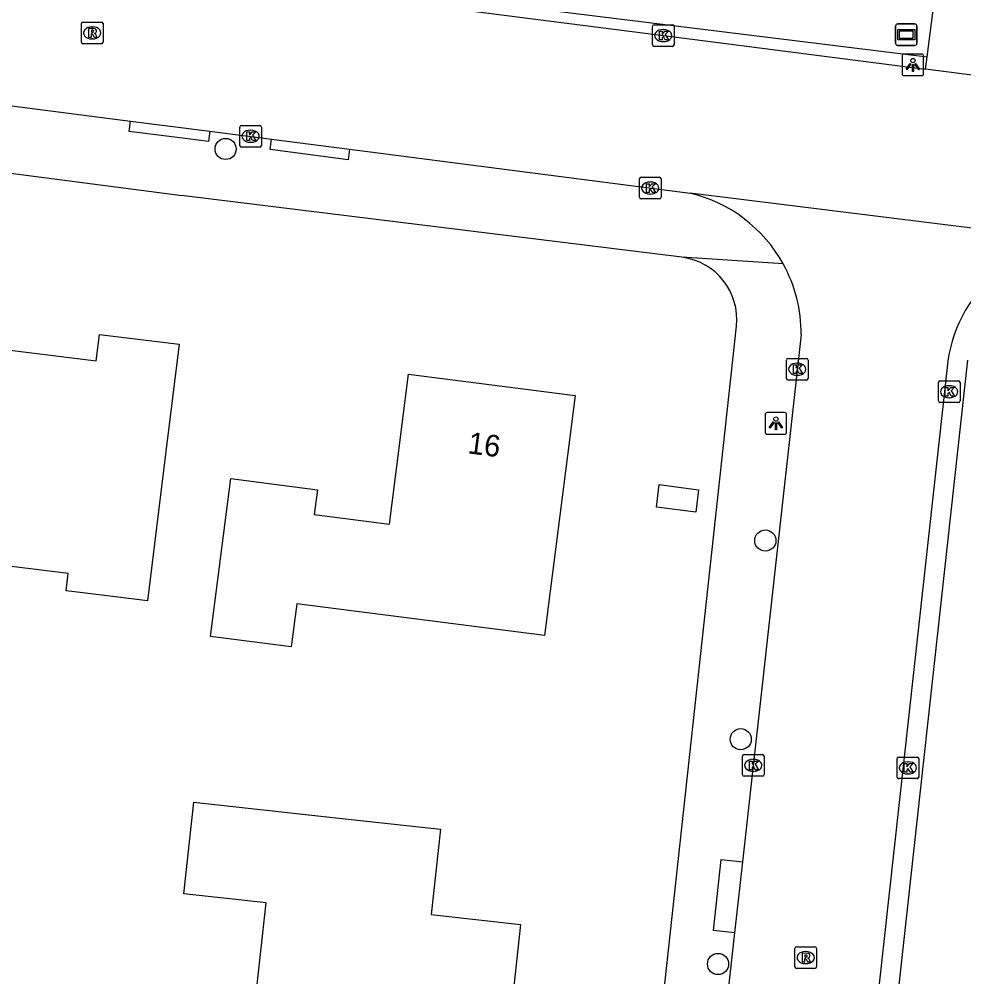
# Model space of a CAD drawing. Extents: x 162186 to 163152, y 385513 to 386513.
# Drawn here: x 162361.52 to 162405.22, y 386006.7 to 386051 of the extents above; entities that cross this region are included whole.
import ezdxf

# ---------------------------------------------------------------- set-up
doc = ezdxf.new("R2010")
doc.units = 0
for name, color, linetype in [('IMGEO_Boom', 7, 'Continuous'), ('IMGEO_Kolk', 7, 'Continuous'), ('IMGEO_Lichtpunt', 7, 'Continuous'), ('IMGEO_Pand', 7, 'Continuous'), ('IMGEO_Pand_nummerreeks', 7, 'Continuous'), ('IMGEO_Rijbaan_lokaal_open', 7, 'Continuous'), ('IMGEO_Rioolput', 7, 'Continuous'), ('IMGEO_Straatnaambord', 7, 'Continuous'), ('IMGEO_Voetpad_open', 7, 'Continuous')]:
    doc.layers.add(name, color=color, linetype=linetype)

msp = doc.modelspace()

# ---------------------------------------------------------------- linework, layer by layer
at = {"layer": 'IMGEO_Boom'}
for centre in [(162371.073, 386044.993), (162396.041, 386026.878), (162394.904, 386017.688), (162393.855, 386007.291)]:
    msp.add_circle(centre, 0.489, dxfattribs=at)
at = {"layer": 'IMGEO_Kolk'}
for p, q in [((162390.818, 386049.813), (162390.818, 386050.665)), ((162390.893, 386050.739), (162391.745, 386050.739)), ((162391.306, 386050.519), (162391.331, 386050.519)), ((162391.819, 386050.665), (162391.819, 386049.813)), ((162391.745, 386049.739), (162390.893, 386049.739)), ((162391.329, 386049.959), (162391.304, 386049.959)), ((162371.806, 386046.082), (162372.658, 386046.082)), ((162371.731, 386045.156), (162371.731, 386046.008)), ((162372.219, 386045.862), (162372.244, 386045.862)), ((162372.732, 386046.008), (162372.732, 386045.156)), ((162372.242, 386045.302), (162372.217, 386045.302)), ((162372.658, 386045.082), (162371.806, 386045.082)), ((162390.217, 386042.759), (162390.217, 386043.611)), ((162390.292, 386043.685), (162391.144, 386043.685)), ((162390.705, 386043.465), (162390.73, 386043.465)), ((162391.218, 386043.611), (162391.218, 386042.759)), ((162391.144, 386042.685), (162390.292, 386042.685)), ((162390.728, 386042.905), (162390.703, 386042.905)), ((162397.017, 386034.377), (162397.017, 386035.229)), ((162397.092, 386035.303), (162397.944, 386035.303)), ((162397.505, 386035.083), (162397.53, 386035.083)), ((162398.018, 386035.229), (162398.018, 386034.377)), ((162397.528, 386034.523), (162397.503, 386034.523)), ((162397.944, 386034.303), (162397.092, 386034.303)), ((162404.046, 386033.337), (162404.046, 386034.189)), ((162404.121, 386034.263), (162404.973, 386034.263)), ((162405.047, 386034.189), (162405.047, 386033.337)), ((162404.534, 386034.043), (162404.559, 386034.043)), ((162404.973, 386033.263), (162404.121, 386033.263)), ((162404.557, 386033.483), (162404.532, 386033.483)), ((162394.983, 386016.053), (162394.983, 386016.905)), ((162395.058, 386016.979), (162395.91, 386016.979)), ((162395.984, 386016.905), (162395.984, 386016.053)), ((162402.136, 386015.938), (162402.136, 386016.79)), ((162402.211, 386016.864), (162403.063, 386016.864)), ((162403.137, 386016.79), (162403.137, 386015.938)), ((162395.471, 386016.759), (162395.496, 386016.759)), ((162402.624, 386016.644), (162402.649, 386016.644)), ((162395.91, 386015.979), (162395.058, 386015.979)), ((162395.494, 386016.199), (162395.469, 386016.199)), ((162402.647, 386016.084), (162402.622, 386016.084)), ((162403.063, 386015.864), (162402.211, 386015.864))]:
    msp.add_line(p, q, dxfattribs=at)
for points in [[(162390.818, 386049.813), (162390.818, 386050.665)], [(162390.893, 386050.739), (162391.745, 386050.739)], [(162391.819, 386050.665), (162391.819, 386049.813)], [(162391.139, 386050.439), (162391.262, 386050.439), (162391.262, 386050.288), (162391.392, 386050.439), (162391.556, 386050.439), (162391.41, 386050.288), (162391.563, 386050.039), (162391.411, 386050.039), (162391.326, 386050.203), (162391.262, 386050.136), (162391.262, 386050.039), (162391.139, 386050.039), (162391.139, 386050.439)], [(162391.745, 386049.739), (162390.893, 386049.739)], [(162371.806, 386046.082), (162372.658, 386046.082)], [(162371.731, 386045.156), (162371.731, 386046.008)], [(162372.052, 386045.782), (162372.175, 386045.782), (162372.175, 386045.631), (162372.305, 386045.782), (162372.469, 386045.782), (162372.323, 386045.631), (162372.476, 386045.382), (162372.324, 386045.382), (162372.239, 386045.546), (162372.175, 386045.479), (162372.175, 386045.382), (162372.052, 386045.382), (162372.052, 386045.782)], [(162372.732, 386046.008), (162372.732, 386045.156)], [(162372.658, 386045.082), (162371.806, 386045.082)], [(162390.217, 386042.759), (162390.217, 386043.611)], [(162390.292, 386043.685), (162391.144, 386043.685)], [(162390.538, 386043.385), (162390.661, 386043.385), (162390.661, 386043.234), (162390.791, 386043.385), (162390.955, 386043.385), (162390.809, 386043.234), (162390.962, 386042.985), (162390.81, 386042.985), (162390.725, 386043.149), (162390.661, 386043.082), (162390.661, 386042.985), (162390.538, 386042.985), (162390.538, 386043.385)], [(162391.218, 386043.611), (162391.218, 386042.759)], [(162391.144, 386042.685), (162390.292, 386042.685)], [(162397.017, 386034.377), (162397.017, 386035.229)], [(162397.092, 386035.303), (162397.944, 386035.303)], [(162397.338, 386035.003), (162397.461, 386035.003), (162397.461, 386034.852), (162397.591, 386035.003), (162397.755, 386035.003), (162397.609, 386034.852), (162397.762, 386034.603), (162397.61, 386034.603), (162397.525, 386034.767), (162397.461, 386034.7), (162397.461, 386034.603), (162397.338, 386034.603), (162397.338, 386035.003)], [(162398.018, 386035.229), (162398.018, 386034.377)], [(162397.944, 386034.303), (162397.092, 386034.303)], [(162404.046, 386033.337), (162404.046, 386034.189)], [(162404.121, 386034.263), (162404.973, 386034.263)], [(162405.047, 386034.189), (162405.047, 386033.337)], [(162404.367, 386033.963), (162404.49, 386033.963), (162404.49, 386033.812), (162404.62, 386033.963), (162404.784, 386033.963), (162404.638, 386033.812), (162404.791, 386033.563), (162404.639, 386033.563), (162404.554, 386033.727), (162404.49, 386033.66), (162404.49, 386033.563), (162404.367, 386033.563), (162404.367, 386033.963)], [(162404.973, 386033.263), (162404.121, 386033.263)], [(162394.983, 386016.053), (162394.983, 386016.905)], [(162395.058, 386016.979), (162395.91, 386016.979)], [(162395.984, 386016.905), (162395.984, 386016.053)], [(162402.136, 386015.938), (162402.136, 386016.79)], [(162402.211, 386016.864), (162403.063, 386016.864)], [(162403.137, 386016.79), (162403.137, 386015.938)], [(162395.304, 386016.679), (162395.427, 386016.679), (162395.427, 386016.528), (162395.557, 386016.679), (162395.721, 386016.679), (162395.575, 386016.528), (162395.728, 386016.279), (162395.576, 386016.279), (162395.491, 386016.443), (162395.427, 386016.376), (162395.427, 386016.279), (162395.304, 386016.279), (162395.304, 386016.679)], [(162402.457, 386016.564), (162402.58, 386016.564), (162402.58, 386016.413), (162402.71, 386016.564), (162402.874, 386016.564), (162402.728, 386016.413), (162402.881, 386016.164), (162402.729, 386016.164), (162402.644, 386016.328), (162402.58, 386016.261), (162402.58, 386016.164), (162402.457, 386016.164), (162402.457, 386016.564)], [(162395.91, 386015.979), (162395.058, 386015.979)], [(162403.063, 386015.864), (162402.211, 386015.864)]]:
    msp.add_lwpolyline(points, dxfattribs=at)
for centre, start, end in [((162390.895, 386050.663), 91.552, 178.448), ((162390.895, 386050.663), 91.552, 178.448), ((162391.743, 386050.663), 1.552, 88.448), ((162391.743, 386050.663), 1.552, 88.448), ((162390.895, 386049.815), 181.552, 268.448), ((162390.895, 386049.815), 181.552, 268.448), ((162391.743, 386049.815), 271.552, 358.448), ((162391.743, 386049.815), 271.552, 358.448), ((162371.808, 386046.006), 91.552, 178.448), ((162371.808, 386046.006), 91.552, 178.448), ((162372.656, 386046.006), 1.552, 88.448), ((162372.656, 386046.006), 1.552, 88.448), ((162371.808, 386045.158), 181.552, 268.448), ((162371.808, 386045.158), 181.552, 268.448), ((162372.656, 386045.158), 271.552, 358.448), ((162372.656, 386045.158), 271.552, 358.448), ((162390.294, 386043.609), 91.552, 178.448), ((162390.294, 386043.609), 91.552, 178.448), ((162391.142, 386043.609), 1.552, 88.448), ((162391.142, 386043.609), 1.552, 88.448), ((162390.294, 386042.761), 181.552, 268.448), ((162390.294, 386042.761), 181.552, 268.448), ((162391.142, 386042.761), 271.552, 358.448), ((162391.142, 386042.761), 271.552, 358.448), ((162397.094, 386035.227), 91.552, 178.448), ((162397.094, 386035.227), 91.552, 178.448), ((162397.942, 386035.227), 1.552, 88.448), ((162397.942, 386035.227), 1.552, 88.448), ((162397.094, 386034.379), 181.552, 268.448), ((162397.094, 386034.379), 181.552, 268.448), ((162397.942, 386034.379), 271.552, 358.448), ((162397.942, 386034.379), 271.552, 358.448), ((162404.123, 386034.187), 91.552, 178.448), ((162404.123, 386034.187), 91.552, 178.448), ((162404.971, 386034.187), 1.552, 88.448), ((162404.971, 386034.187), 1.552, 88.448), ((162404.123, 386033.339), 181.552, 268.448), ((162404.123, 386033.339), 181.552, 268.448), ((162404.971, 386033.339), 271.552, 358.448), ((162404.971, 386033.339), 271.552, 358.448), ((162395.06, 386016.903), 91.552, 178.448), ((162395.06, 386016.903), 91.552, 178.448), ((162395.908, 386016.903), 1.552, 88.448), ((162395.908, 386016.903), 1.552, 88.448), ((162402.213, 386016.788), 91.552, 178.448), ((162402.213, 386016.788), 91.552, 178.448), ((162403.061, 386016.788), 1.552, 88.448), ((162403.061, 386016.788), 1.552, 88.448), ((162395.06, 386016.055), 181.552, 268.448), ((162395.06, 386016.055), 181.552, 268.448), ((162395.908, 386016.055), 271.552, 358.448), ((162395.908, 386016.055), 271.552, 358.448), ((162402.213, 386015.94), 181.552, 268.448), ((162402.213, 386015.94), 181.552, 268.448), ((162403.061, 386015.94), 271.552, 358.448), ((162403.061, 386015.94), 271.552, 358.448)]:
    msp.add_arc(centre, 0.0765, start, end, dxfattribs=at)
for centre, major_axis, ratio, start_param, end_param in [((162391.305, 386050.239), (-0.387, 0.002), 0.722429, 4.712389, 7.853982), ((162391.33, 386050.239), (-0.39, 0.002), 0.717154, 1.570796, 4.712389), ((162372.218, 386045.582), (-0.387, 0.002), 0.722429, 4.712389, 7.853982), ((162372.243, 386045.582), (-0.39, 0.002), 0.717154, 1.570796, 4.712389), ((162390.704, 386043.185), (-0.387, 0.002), 0.722429, 4.712389, 7.853982), ((162390.729, 386043.185), (-0.39, 0.002), 0.717154, 1.570796, 4.712389), ((162397.504, 386034.803), (-0.387, 0.002), 0.722429, 4.712389, 7.853982), ((162397.529, 386034.803), (-0.39, 0.002), 0.717154, 1.570796, 4.712389), ((162404.533, 386033.763), (-0.387, 0.002), 0.722429, 4.712389, 7.853982), ((162404.558, 386033.763), (-0.39, 0.002), 0.717154, 1.570796, 4.712389), ((162395.47, 386016.479), (-0.387, 0.002), 0.722429, 4.712389, 7.853982), ((162395.495, 386016.479), (-0.39, 0.002), 0.717154, 1.570796, 4.712389), ((162402.623, 386016.364), (-0.387, 0.002), 0.722429, 4.712389, 7.853982), ((162402.648, 386016.364), (-0.39, 0.002), 0.717154, 1.570796, 4.712389)]:
    msp.add_ellipse(centre, major_axis=major_axis, ratio=ratio, start_param=start_param, end_param=end_param, dxfattribs=at)
at = {"layer": 'IMGEO_Lichtpunt'}
for p, q in [((162402.367, 386049.286), (162402.367, 386048.479)), ((162402.367, 386049.286), (162402.367, 386048.479)), ((162403.269, 386049.381), (162402.461, 386049.381)), ((162403.269, 386049.381), (162402.461, 386049.381)), ((162403.363, 386048.479), (162403.363, 386049.286)), ((162403.363, 386048.479), (162403.363, 386049.286)), ((162402.461, 386048.385), (162403.269, 386048.385)), ((162402.461, 386048.385), (162403.269, 386048.385)), ((162396.932, 386032.796), (162396.124, 386032.796)), ((162396.932, 386032.796), (162396.124, 386032.796)), ((162396.03, 386032.701), (162396.03, 386031.894)), ((162396.03, 386032.701), (162396.03, 386031.894)), ((162397.026, 386031.894), (162397.026, 386032.701)), ((162397.026, 386031.894), (162397.026, 386032.701)), ((162396.124, 386031.8), (162396.932, 386031.8)), ((162396.124, 386031.8), (162396.932, 386031.8))]:
    msp.add_line(p, q, dxfattribs=at)
for points in [[(162402.741, 386048.95), (162402.78, 386048.922), (162402.592, 386048.66), (162402.554, 386048.687), (162402.741, 386048.95)], [(162402.843, 386048.902), (162402.89, 386048.902), (162402.89, 386048.58), (162402.843, 386048.58), (162402.843, 386048.902)], [(162402.953, 386048.922), (162402.991, 386048.949), (162403.178, 386048.687), (162403.139, 386048.659), (162402.953, 386048.922)], [(162396.404, 386032.365), (162396.443, 386032.337), (162396.255, 386032.075), (162396.217, 386032.102), (162396.404, 386032.365)], [(162396.506, 386032.317), (162396.553, 386032.317), (162396.553, 386031.995), (162396.506, 386031.995), (162396.506, 386032.317)], [(162396.616, 386032.337), (162396.654, 386032.364), (162396.841, 386032.102), (162396.802, 386032.074), (162396.616, 386032.337)]]:
    msp.add_lwpolyline(points, dxfattribs=at)
for centre in [(162402.866, 386049.084), (162396.529, 386032.499)]:
    msp.add_circle(centre, 0.0994, dxfattribs=at)
for centre, start, end in [((162402.461, 386049.286), 90, 180), ((162402.461, 386049.286), 90, 180), ((162403.269, 386049.286), 0, 90), ((162403.269, 386049.286), 0, 90), ((162402.461, 386048.479), 180, 270), ((162402.461, 386048.479), 180, 270), ((162403.269, 386048.479), 270, 0), ((162403.269, 386048.479), 270, 360), ((162396.124, 386032.701), 90, 180), ((162396.124, 386032.701), 90, 180), ((162396.932, 386032.701), 0, 90), ((162396.932, 386032.701), 0, 90), ((162396.124, 386031.894), 180, 270), ((162396.124, 386031.894), 180, 270), ((162396.932, 386031.894), 270, 0), ((162396.932, 386031.894), 270, 360)]:
    msp.add_arc(centre, 0.0946, start, end, dxfattribs=at)
at = {"layer": 'IMGEO_Pand'}
for points in [[(162350.564, 386036.985), (162355.87, 386036.331), (162365.09, 386035.195), (162365.24, 386036.418), (162368.923, 386035.964), (162368.311, 386031.002), (162367.459, 386024.085), (162364.471, 386024.454), (162363.698, 386024.549), (162363.797, 386025.355), (162354.656, 386026.481), (162354.364, 386024.115), (162351.67, 386021.825), (162348.981, 386024.711)], [(162371.308, 386029.742), (162375.318, 386029.23), (162375.171, 386028.077), (162378.65, 386027.633), (162379.535, 386034.569), (162387.243, 386033.586), (162385.828, 386022.492), (162374.369, 386023.954), (162374.114, 386021.961), (162370.376, 386022.438), (162371.308, 386029.742)], [(162391.135, 386029.464), (162392.955, 386029.231), (162392.823, 386028.191), (162391.002, 386028.423), (162391.135, 386029.464)], [(162372.164, 386002.991), (162372.945, 386010.127), (162369.138, 386010.543), (162369.601, 386014.78), (162376.041, 386014.075), (162381.011, 386013.531), (162380.579, 386009.576), (162384.718, 386009.123), (162383.907, 386001.705)]]:
    msp.add_lwpolyline(points, dxfattribs=at)
at = {"layer": 'IMGEO_Rijbaan_lokaal_open'}
for points in [[(162331.957, 386057.856), (162333.146, 386057.71), (162370.437, 386052.921), (162392.654, 386050.067), (162403.455, 386048.678)], [(162403.53, 386049.259), (162404.055, 386053.339)], [(162403.455, 386048.678), (162403.53, 386049.259)], [(162416.511, 386047), (162403.455, 386048.678)], [(162351.863, 386048.191), (162366.674, 386046.283)], [(162366.674, 386046.283), (162370.348, 386045.809)], [(162370.348, 386045.809), (162373.192, 386045.443)], [(162373.192, 386045.443), (162376.799, 386044.978)], [(162376.799, 386044.978), (162392.559, 386042.947)], [(162410.449, 386040.733), (162392.559, 386042.947)], [(162397.697, 386036.404), (162394.983, 386012.01)], [(162404.487, 386035.182), (162398.154, 385977.714)], [(162394.983, 386012.01), (162394.618, 386008.73)], [(162394.618, 386008.73), (162392.873, 385993.05)]]:
    msp.add_lwpolyline(points, dxfattribs=at)
for centre, radius, start, end in [((162391.025, 386036.453), 6.673, 28.8631, 76.7111), ((162391.022, 386036.454), 6.675, 359.5741, 28.8444), ((162410.882, 386034.289), 6.457, 128.0199, 172.05)]:
    msp.add_arc(centre, radius, start, end, dxfattribs=at)
at = {"layer": 'IMGEO_Rioolput'}
for p, q in [((162364.402, 386049.937), (162364.402, 386050.789)), ((162364.477, 386050.863), (162365.329, 386050.863)), ((162364.89, 386050.643), (162364.915, 386050.643)), ((162365.403, 386050.789), (162365.403, 386049.937)), ((162364.913, 386050.083), (162364.888, 386050.083)), ((162365.329, 386049.863), (162364.477, 386049.863)), ((162397.407, 386007.16), (162397.407, 386008.012)), ((162397.482, 386008.086), (162398.334, 386008.086)), ((162398.408, 386008.012), (162398.408, 386007.16)), ((162397.895, 386007.866), (162397.92, 386007.866)), ((162398.334, 386007.086), (162397.482, 386007.086)), ((162397.918, 386007.306), (162397.893, 386007.306))]:
    msp.add_line(p, q, dxfattribs=at)
for points in [[(162364.402, 386049.937), (162364.402, 386050.789)], [(162364.477, 386050.863), (162365.329, 386050.863)], [(162364.991, 386050.561), (162364.739, 386050.563), (162364.739, 386050.163)], [(162364.917, 386050.482), (162364.863, 386050.482), (162364.863, 386050.401)], [(162365.403, 386050.789), (162365.403, 386049.937)], [(162364.739, 386050.163), (162364.863, 386050.163), (162364.863, 386050.325), (162364.874, 386050.325)], [(162364.863, 386050.401), (162364.915, 386050.401)], [(162364.921, 386050.296), (162364.992, 386050.163), (162365.132, 386050.163), (162365.067, 386050.289)], [(162365.329, 386049.863), (162364.477, 386049.863)], [(162397.407, 386007.16), (162397.407, 386008.012)], [(162397.482, 386008.086), (162398.334, 386008.086)], [(162398.408, 386008.012), (162398.408, 386007.16)], [(162397.996, 386007.784), (162397.744, 386007.786), (162397.744, 386007.386)], [(162397.744, 386007.386), (162397.868, 386007.386), (162397.868, 386007.548), (162397.879, 386007.548)], [(162397.922, 386007.705), (162397.868, 386007.705), (162397.868, 386007.624)], [(162397.868, 386007.624), (162397.92, 386007.624)], [(162397.926, 386007.519), (162397.997, 386007.386), (162398.137, 386007.386), (162398.072, 386007.512)], [(162398.334, 386007.086), (162397.482, 386007.086)]]:
    msp.add_lwpolyline(points, dxfattribs=at)
for centre, radius, start, end in [((162364.479, 386050.787), 0.0765, 91.552, 178.448), ((162364.479, 386050.787), 0.0765, 91.552, 178.448), ((162364.923, 386050.386), 0.0964, 77.0061, 93.1865), ((162364.937, 386050.443), 0.0378, 276.6634, 79.6772), ((162364.99, 386050.451), 0.109, 350.3612, 89.416), ((162365.327, 386050.787), 0.0765, 1.552, 88.448), ((162365.327, 386050.787), 0.0765, 1.552, 88.448), ((162364.873, 386050.272), 0.0533, 26.0293, 88.6989), ((162364.899, 386050.59), 0.19, 274.7715, 282.9687), ((162364.988, 386050.451), 0.112, 277.5842, 350.9817), ((162364.972, 386050.236), 0.108, 29.5134, 73.7905), ((162364.479, 386049.939), 0.0765, 181.552, 268.448), ((162364.479, 386049.939), 0.0765, 181.552, 268.448), ((162365.327, 386049.939), 0.0765, 271.552, 358.448), ((162365.327, 386049.939), 0.0765, 271.552, 358.448), ((162397.484, 386008.01), 0.0765, 91.552, 178.448), ((162397.484, 386008.01), 0.0765, 91.552, 178.448), ((162398.332, 386008.01), 0.0765, 1.552, 88.448), ((162398.332, 386008.01), 0.0765, 1.552, 88.448), ((162397.878, 386007.495), 0.0533, 26.0293, 88.6989), ((162397.904, 386007.813), 0.19, 274.7715, 282.9687), ((162397.928, 386007.609), 0.0964, 77.0061, 93.1865), ((162397.942, 386007.666), 0.0378, 276.6634, 79.6772), ((162397.995, 386007.674), 0.109, 350.3612, 89.416), ((162397.993, 386007.674), 0.112, 277.5842, 350.9817), ((162397.977, 386007.459), 0.108, 29.5134, 73.7905), ((162397.484, 386007.162), 0.0765, 181.552, 268.448), ((162397.484, 386007.162), 0.0765, 181.552, 268.448), ((162398.332, 386007.162), 0.0765, 271.552, 358.448), ((162398.332, 386007.162), 0.0765, 271.552, 358.448)]:
    msp.add_arc(centre, radius, start, end, dxfattribs=at)
for centre, major_axis, ratio, start_param, end_param in [((162364.889, 386050.363), (-0.387, 0.002), 0.722429, 4.712389, 7.853982), ((162364.914, 386050.363), (-0.39, 0.002), 0.717154, 1.570796, 4.712389), ((162397.894, 386007.586), (-0.387, 0.002), 0.722429, 4.712389, 7.853982), ((162397.919, 386007.586), (-0.39, 0.002), 0.717154, 1.570796, 4.712389)]:
    msp.add_ellipse(centre, major_axis=major_axis, ratio=ratio, start_param=start_param, end_param=end_param, dxfattribs=at)
at = {"layer": 'IMGEO_Straatnaambord'}
for p, q in [((162402.063, 386049.88), (162402.063, 386050.68)), ((162402.063, 386050.68), (162402.063, 386049.88)), ((162402.163, 386050.78), (162402.953, 386050.78)), ((162402.953, 386050.78), (162402.163, 386050.78)), ((162403.053, 386050.68), (162403.053, 386049.88)), ((162403.053, 386049.88), (162403.053, 386050.68)), ((162402.953, 386049.78), (162402.163, 386049.78)), ((162402.163, 386049.78), (162402.953, 386049.78))]:
    msp.add_line(p, q, dxfattribs=at)
for points in [[(162402.164, 386050.512), (162402.952, 386050.512), (162402.952, 386050.048), (162402.164, 386050.048), (162402.164, 386050.512)], [(162402.229, 386050.447), (162402.229, 386050.113), (162402.887, 386050.113), (162402.887, 386050.447), (162402.229, 386050.447)]]:
    msp.add_lwpolyline(points, dxfattribs=at)
for centre, start, end in [((162402.163, 386050.68), 90, 180), ((162402.163, 386050.68), 90, 180), ((162402.953, 386050.68), 0, 90), ((162402.953, 386050.68), 360, 90), ((162402.163, 386049.88), 180, 270), ((162402.163, 386049.88), 180, 270), ((162402.953, 386049.88), 270, 0), ((162402.953, 386049.88), 270, 0)]:
    msp.add_arc(centre, 0.1, start, end, dxfattribs=at)
at = {"layer": 'IMGEO_Voetpad_open'}
for points in [[(162370.542, 386053.63), (162370.505, 386053.346), (162377.399, 386052.492), (162403.53, 386049.259)], [(162392.176, 386039.984), (162369.15, 386042.818), (162368.942, 386042.845), (162333.427, 386047.473)], [(162370.348, 386045.809), (162370.287, 386045.332), (162369.329, 386045.456), (162366.613, 386045.807), (162366.674, 386046.283)], [(162376.799, 386044.978), (162376.737, 386044.495), (162373.13, 386044.963), (162373.192, 386045.443)], [(162396.869, 386039.674), (162392.176, 386039.984)], [(162403.833, 385959.101), (162386.496, 385961.334), (162390.703, 386000), (162394.706, 386036.792)], [(162398.954, 385976.502), (162401.54, 386000), (162405.402, 386035.222)], [(162394.618, 386008.73), (162393.64, 386008.838), (162394.003, 386012.118), (162394.983, 386012.01)]]:
    msp.add_lwpolyline(points, dxfattribs=at)
msp.add_arc((162391.824, 386037.106), 2.899, 353.7787, 83.0225, dxfattribs=at)

# ---------------------------------------------------------------- texts
at = {"layer": 'IMGEO_Pand_nummerreeks'}
msp.add_text('16', height=1, rotation=352.7323, dxfattribs=at).set_placement((162382.245, 386030.917))

doc.saveas('drawing.dxf')
